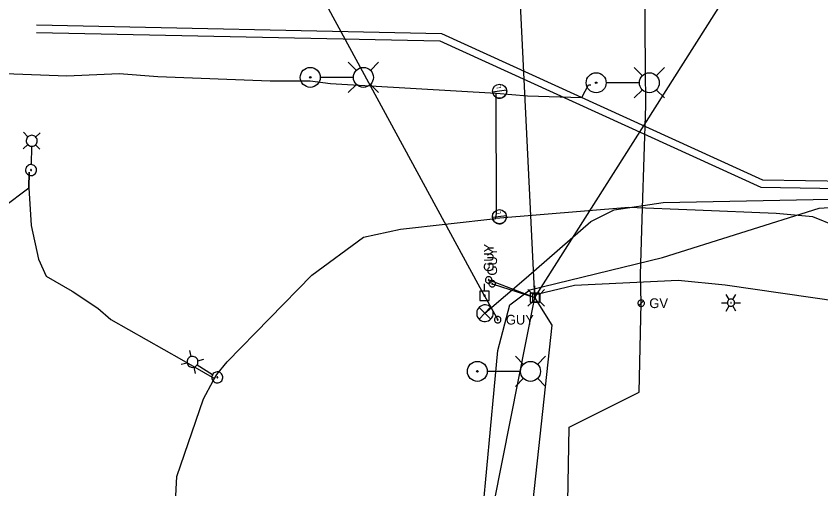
# Model space of a CAD drawing. Extents: x 596028 to 606371, y 330010 to 403088.
# Drawn here: x 604256.6 to 604575.9, y 349762.5 to 349950 of the extents above; entities that cross this region are included whole.
import ezdxf

# ---------------------------------------------------------------- set-up
doc = ezdxf.new("R2010")
doc.units = 0
for name, color, linetype in [('E_LTG', 7, 'Continuous'), ('E_LTG_CID', 7, 'Continuous'), ('E_UTL_E_UG', 7, 'Continuous'), ('E_UTL_EGuyWire', 7, 'Continuous'), ('E_UTL_EPowerPole', 7, 'Continuous'), ('E_UTL_G', 7, 'Continuous'), ('E_UTL_G_UG', 7, 'Continuous'), ('E_UTL_Overhead', 7, 'Continuous'), ('E_UTL_T', 7, 'Continuous'), ('E_UTL_T_UG', 7, 'Continuous')]:
    doc.layers.add(name, color=color, linetype=linetype)

# ---------------------------------------------------------------- blocks, each defined once
blk = doc.blocks.new('_U272')
at = {"layer": 'E_LTG'}
blk.add_lwpolyline([(0.001, -0.171), (0.001, 0.172)], dxfattribs=at)
blk.add_circle((0.001, 0), 0.171, dxfattribs=at)
blk.add_arc((0.001, 0), 0.171, 90, 270, dxfattribs=at)
blk.add_text('L', height=0.108, dxfattribs=at).set_placement((0.066, -0.042))
blk = doc.blocks.new('ACAD_PROXY_ENTITY_15')
at = {"layer": 'E_LTG'}
for points in [[(1843663.8, 1030159.59), (1843660.17, 1030165.87)], [(1843668.16, 1030159.59), (1843671.79, 1030165.87)], [(1843654.37, 1030155.82), (1843661.62, 1030155.82)], [(1843660.17, 1030145.76), (1843663.8, 1030152.04)], [(1843670.34, 1030155.82), (1843670.26, 1030156.64), (1843670.02, 1030157.44), (1843669.64, 1030158.17), (1843669.13, 1030158.82), (1843668.51, 1030159.36), (1843667.79, 1030159.78), (1843667.01, 1030160.05), (1843666.19, 1030160.17), (1843665.36, 1030160.13), (1843664.56, 1030159.93), (1843663.8, 1030159.59), (1843663.13, 1030159.11), (1843662.56, 1030158.51), (1843662.11, 1030157.81), (1843661.8, 1030157.04), (1843661.64, 1030156.23), (1843661.64, 1030155.4), (1843661.8, 1030154.59), (1843662.11, 1030153.82), (1843662.56, 1030153.12), (1843663.13, 1030152.52), (1843663.8, 1030152.04), (1843664.56, 1030151.7), (1843665.36, 1030151.51), (1843666.19, 1030151.47), (1843667.01, 1030151.58), (1843667.79, 1030151.85), (1843668.51, 1030152.27), (1843669.13, 1030152.81), (1843669.64, 1030153.46), (1843670.02, 1030154.2), (1843670.26, 1030154.99), (1843670.34, 1030155.82)], [(1843670.34, 1030155.82), (1843670.26, 1030156.64), (1843670.02, 1030157.44), (1843669.64, 1030158.17), (1843669.13, 1030158.82), (1843668.51, 1030159.36), (1843667.79, 1030159.78), (1843667.01, 1030160.05), (1843666.19, 1030160.17), (1843665.36, 1030160.13), (1843664.56, 1030159.93), (1843663.8, 1030159.59), (1843663.13, 1030159.11), (1843662.56, 1030158.51), (1843662.11, 1030157.81), (1843661.8, 1030157.04), (1843661.64, 1030156.23), (1843661.64, 1030155.4), (1843661.8, 1030154.59), (1843662.11, 1030153.82), (1843662.56, 1030153.12), (1843663.13, 1030152.52), (1843663.8, 1030152.04), (1843664.56, 1030151.7), (1843665.36, 1030151.51), (1843666.19, 1030151.47), (1843667.01, 1030151.58), (1843667.79, 1030151.85), (1843668.51, 1030152.27), (1843669.13, 1030152.81), (1843669.64, 1030153.46), (1843670.02, 1030154.2), (1843670.26, 1030154.99), (1843670.34, 1030155.82)], [(1843670.34, 1030155.82), (1843670.26, 1030156.64), (1843670.02, 1030157.44), (1843669.64, 1030158.17), (1843669.13, 1030158.82), (1843668.51, 1030159.36), (1843667.79, 1030159.78), (1843667.01, 1030160.05), (1843666.19, 1030160.17), (1843665.36, 1030160.13), (1843664.56, 1030159.93), (1843663.8, 1030159.59), (1843663.13, 1030159.11), (1843662.56, 1030158.51), (1843662.11, 1030157.81), (1843661.8, 1030157.04), (1843661.64, 1030156.23), (1843661.64, 1030155.4), (1843661.8, 1030154.59), (1843662.11, 1030153.82), (1843662.56, 1030153.12), (1843663.13, 1030152.52), (1843663.8, 1030152.04), (1843664.56, 1030151.7), (1843665.36, 1030151.51), (1843666.19, 1030151.47), (1843667.01, 1030151.58), (1843667.79, 1030151.85), (1843668.51, 1030152.27), (1843669.13, 1030152.81), (1843669.64, 1030153.46), (1843670.02, 1030154.2), (1843670.26, 1030154.99), (1843670.34, 1030155.82)], [(1843666.34, 1030155.82), (1843666.34, 1030155.88), (1843666.32, 1030155.95), (1843666.29, 1030156.01), (1843666.24, 1030156.07), (1843666.19, 1030156.11), (1843666.13, 1030156.15), (1843666.07, 1030156.17), (1843666, 1030156.18), (1843665.93, 1030156.18), (1843665.86, 1030156.16), (1843665.8, 1030156.13), (1843665.74, 1030156.09), (1843665.69, 1030156.04), (1843665.66, 1030155.98), (1843665.63, 1030155.92), (1843665.62, 1030155.85), (1843665.62, 1030155.78), (1843665.63, 1030155.71), (1843665.66, 1030155.65), (1843665.69, 1030155.59), (1843665.74, 1030155.54), (1843665.8, 1030155.5), (1843665.86, 1030155.47), (1843665.93, 1030155.46), (1843666, 1030155.45), (1843666.07, 1030155.46), (1843666.13, 1030155.49), (1843666.19, 1030155.52), (1843666.24, 1030155.57), (1843666.29, 1030155.62), (1843666.32, 1030155.68), (1843666.34, 1030155.75), (1843666.34, 1030155.82)], [(1843671.79, 1030145.76), (1843668.16, 1030152.04)], [(1843670.34, 1030155.82), (1843677.59, 1030155.82)]]:
    blk.add_lwpolyline(points, dxfattribs=at)

msp = doc.modelspace()

# ---------------------------------------------------------------- linework, layer by layer
at = {"layer": 'E_LTG'}
for points in [[(604391.68, 349928.5), (604388.45, 349931.73)], [(604397.22, 349928.5), (604400.45, 349931.73)], [(604505.11, 349926.36), (604501.88, 349929.59)], [(604510.65, 349926.36), (604513.88, 349929.59)], [(604390.42, 349925.73), (604377.37, 349925.73)], [(604391.68, 349922.96), (604388.45, 349919.73)], [(604397.22, 349922.96), (604400.45, 349919.73)], [(604503.85, 349923.59), (604490.8, 349923.59)], [(604505.11, 349920.82), (604501.88, 349917.59)], [(604510.65, 349920.82), (604513.88, 349917.59)], [(604261.35, 349902.12), (604259.62, 349903.93)], [(604262.89, 349902.73), (604262.48, 349902.7), (604262.08, 349902.59), (604261.71, 349902.41), (604261.38, 349902.16), (604261.1, 349901.86), (604260.88, 349901.51), (604260.74, 349901.12), (604260.67, 349900.71), (604260.68, 349900.3), (604260.77, 349899.89), (604260.93, 349899.51), (604261.16, 349899.17), (604261.46, 349898.88), (604261.8, 349898.65), (604262.18, 349898.48), (604262.58, 349898.4), (604263, 349898.39), (604263.41, 349898.45), (604263.79, 349898.6), (604264.15, 349898.81), (604264.45, 349899.09), (604264.7, 349899.42), (604264.88, 349899.8), (604264.99, 349900.2), (604265.02, 349900.61), (604264.97, 349901.02), (604264.84, 349901.41), (604264.64, 349901.78), (604264.38, 349902.09), (604264.06, 349902.36), (604263.7, 349902.56), (604263.3, 349902.68), (604262.89, 349902.73)], [(604264.4, 349902.04), (604266.22, 349903.78)], [(604261.28, 349899.07), (604259.46, 349897.33)], [(604264.33, 349899), (604266.06, 349897.18)], [(604262.79, 349898.34), (604262.62, 349891.17)], [(604262.62, 349891.13), (604262.21, 349891.1), (604261.81, 349890.99), (604261.44, 349890.81), (604261.11, 349890.56), (604260.83, 349890.26), (604260.61, 349889.9), (604260.47, 349889.52), (604260.4, 349889.11), (604260.41, 349888.7), (604260.5, 349888.29), (604260.66, 349887.91), (604260.89, 349887.57), (604261.19, 349887.28), (604261.53, 349887.05), (604261.91, 349886.88), (604262.31, 349886.79), (604262.73, 349886.79), (604263.13, 349886.85), (604263.52, 349887), (604263.87, 349887.21), (604264.18, 349887.49), (604264.43, 349887.82), (604264.61, 349888.2), (604264.72, 349888.6), (604264.75, 349889.01), (604264.7, 349889.42), (604264.57, 349889.81), (604264.37, 349890.18), (604264.11, 349890.49), (604263.79, 349890.76), (604263.43, 349890.96), (604263.03, 349891.08), (604262.62, 349891.13)], [(604262.57, 349889.12), (604262.54, 349889.12), (604262.51, 349889.11), (604262.48, 349889.1), (604262.46, 349889.08), (604262.44, 349889.05), (604262.42, 349889.03), (604262.41, 349889), (604262.4, 349888.97), (604262.4, 349888.94), (604262.41, 349888.9), (604262.42, 349888.88), (604262.44, 349888.85), (604262.46, 349888.83), (604262.49, 349888.81), (604262.52, 349888.8), (604262.55, 349888.79), (604262.58, 349888.79), (604262.61, 349888.79), (604262.64, 349888.81), (604262.67, 349888.82), (604262.69, 349888.84), (604262.71, 349888.87), (604262.73, 349888.9), (604262.73, 349888.93), (604262.74, 349888.96), (604262.73, 349888.99), (604262.72, 349889.02), (604262.71, 349889.05), (604262.69, 349889.07), (604262.66, 349889.09), (604262.64, 349889.11), (604262.61, 349889.12), (604262.57, 349889.12)], [(604326.16, 349814.95), (604325.59, 349817.4)], [(604324.54, 349812.37), (604322.1, 349811.8)], [(604324.8, 349814.01), (604324.61, 349813.64), (604324.5, 349813.24), (604324.47, 349812.83), (604324.51, 349812.42), (604324.63, 349812.02), (604324.83, 349811.66), (604325.09, 349811.33), (604325.41, 349811.07), (604325.77, 349810.86), (604326.16, 349810.73), (604326.57, 349810.68), (604326.98, 349810.71), (604327.38, 349810.81), (604327.76, 349810.99), (604328.09, 349811.23), (604328.37, 349811.53), (604328.59, 349811.88), (604328.74, 349812.27), (604328.81, 349812.68), (604328.81, 349813.09), (604328.72, 349813.5), (604328.56, 349813.88), (604328.34, 349814.22), (604328.05, 349814.52), (604327.71, 349814.75), (604327.33, 349814.92), (604326.93, 349815.01), (604326.51, 349815.03), (604326.1, 349814.96), (604325.71, 349814.82), (604325.36, 349814.61), (604325.05, 349814.34), (604324.8, 349814.01)], [(604328.74, 349813.34), (604331.19, 349813.91)], [(604457.97, 349811.88), (604454.74, 349815.11)], [(604463.51, 349811.88), (604466.74, 349815.11)], [(604327.13, 349810.76), (604327.69, 349808.31)], [(604328.52, 349811.68), (604334.61, 349807.88)], [(604456.72, 349809.11), (604443.67, 349809.11)], [(604334.64, 349807.86), (604334.46, 349807.49), (604334.34, 349807.09), (604334.31, 349806.68), (604334.36, 349806.27), (604334.48, 349805.87), (604334.67, 349805.51), (604334.93, 349805.19), (604335.25, 349804.92), (604335.61, 349804.72), (604336, 349804.59), (604336.41, 349804.54), (604336.82, 349804.56), (604337.22, 349804.66), (604337.6, 349804.84), (604337.93, 349805.08), (604338.21, 349805.39), (604338.43, 349805.74), (604338.58, 349806.12), (604338.65, 349806.53), (604338.65, 349806.94), (604338.57, 349807.35), (604338.41, 349807.73), (604338.18, 349808.08), (604337.89, 349808.37), (604337.55, 349808.61), (604337.17, 349808.77), (604336.77, 349808.87), (604336.35, 349808.88), (604335.95, 349808.82), (604335.56, 349808.68), (604335.2, 349808.47), (604334.89, 349808.19), (604334.64, 349807.86)], [(604336.35, 349806.8), (604336.33, 349806.77), (604336.32, 349806.74), (604336.32, 349806.71), (604336.32, 349806.68), (604336.33, 349806.65), (604336.35, 349806.62), (604336.37, 349806.59), (604336.39, 349806.57), (604336.42, 349806.56), (604336.45, 349806.55), (604336.48, 349806.54), (604336.51, 349806.55), (604336.54, 349806.55), (604336.57, 349806.57), (604336.6, 349806.59), (604336.62, 349806.61), (604336.64, 349806.64), (604336.65, 349806.66), (604336.65, 349806.7), (604336.65, 349806.73), (604336.65, 349806.76), (604336.63, 349806.79), (604336.62, 349806.81), (604336.59, 349806.84), (604336.57, 349806.85), (604336.54, 349806.87), (604336.51, 349806.87), (604336.48, 349806.88), (604336.44, 349806.87), (604336.42, 349806.86), (604336.39, 349806.84), (604336.36, 349806.82), (604336.35, 349806.8)], [(604457.97, 349806.34), (604454.74, 349803.11)], [(604463.51, 349806.34), (604466.74, 349803.11)]]:
    msp.add_lwpolyline(points, dxfattribs=at)
for centre, radius in [((604373.35, 349925.73), 3.96), ((604394.45, 349925.73), 3.96), ((604486.78, 349923.58), 3.96), ((604507.88, 349923.58), 3.96), ((604373.35, 349925.73), 0.303), ((604486.78, 349923.58), 0.303), ((604439.64, 349809.1), 3.96), ((604460.74, 349809.1), 3.96), ((604439.64, 349809.1), 0.303)]:
    msp.add_circle(centre, radius, dxfattribs=at)
at = {"layer": 'E_LTG_CID'}
for points in [[(604208.26, 349961.3), (604215.87, 349930.65), (604216.32, 349929.52), (604217.6, 349929.46), (604238.11, 349927.82), (604276.71, 349926.34), (604297.6, 349927.21), (604312.87, 349926.13), (604357.45, 349924.33), (604373.27, 349924.38), (604381.43, 349923.31), (604447.15, 349919.45)], [(604447.15, 349919.45), (604459.57, 349918.45), (604481.03, 349917.73), (604483.78, 349922.71), (604484.63, 349922.81)], [(604447.04, 349869.75), (604447.19, 349871.72), (604447.15, 349919.45)], [(604204.48, 349830.86), (604211.11, 349837.9), (604231.02, 349858.9), (604261.76, 349881.95), (604261.78, 349888.09)], [(604261.78, 349888.09), (604261.76, 349881.95)], [(604261.76, 349881.95), (604262.59, 349866.94), (604265.59, 349853.59), (604268.61, 349846.85), (604278.83, 349840.92), (604289.04, 349834.16), (604294.2, 349829.61)], [(604581.81, 349866.67), (604572.79, 349870.4), (604558.17, 349871.78), (604526.12, 349873.05), (604499.73, 349874.13), (604447.04, 349869.75)], [(604318.66, 349734.37), (604320.35, 349767.38), (604330.93, 349798.14), (604334.82, 349805.4), (604335.32, 349806.32), (604336.27, 349807.82), (604340.35, 349812.82), (604373.94, 349847.27), (604394.41, 349862.29), (604409.16, 349865.51), (604447.04, 349869.75)], [(604294.18, 349829.64), (604322.2, 349813.75), (604335.32, 349806.32)]]:
    msp.add_lwpolyline(points, dxfattribs=at)
at = {"layer": 'E_UTL_E_UG'}
for points in [[(604462.46, 349838.34), (604463.28, 349839.78), (604478.22, 349843.25), (604519.25, 349845.31), (604537.93, 349843.46), (604583.72, 349836.75), (604590.36, 349840.55), (604591, 349848.98), (604591.61, 349851.76), (604593.73, 349850.66), (604599.03, 349850.34), (604601.78, 349851.47)], [(604478.87, 349505.98), (604435.13, 349510.7), (604469.32, 349827.39), (604462.46, 349838.34)]]:
    msp.add_lwpolyline(points, dxfattribs=at)
at = {"layer": 'E_UTL_EGuyWire'}
for p, q in [((604462.46, 349838.34), (604454.82, 349992.91)), ((604444.15, 349845.36), (604462.46, 349838.34)), ((604445.54, 349843.87), (604462.46, 349838.34)), ((604442.52, 349839.11), (604447.73, 349829.6))]:
    msp.add_line(p, q, dxfattribs=at)
for points in [[(604444.15, 349846.64), (604443.91, 349846.62), (604443.68, 349846.55), (604443.46, 349846.44), (604443.27, 349846.29), (604443.11, 349846.1), (604442.99, 349845.89), (604442.91, 349845.66), (604442.87, 349845.42), (604442.88, 349845.18), (604442.94, 349844.94), (604443.04, 349844.72), (604443.18, 349844.52), (604443.36, 349844.35), (604443.57, 349844.22), (604443.79, 349844.13), (604444.03, 349844.08), (604444.28, 349844.08), (604444.52, 349844.13), (604444.74, 349844.22), (604444.95, 349844.35), (604445.12, 349844.52), (604445.27, 349844.72), (604445.37, 349844.94), (604445.42, 349845.18), (604445.44, 349845.42), (604445.4, 349845.66), (604445.32, 349845.89), (604445.2, 349846.1), (604445.04, 349846.29), (604444.85, 349846.44), (604444.63, 349846.55), (604444.4, 349846.62), (604444.15, 349846.64)], [(604444.15, 349845.52), (604444.12, 349845.52), (604444.09, 349845.51), (604444.07, 349845.49), (604444.04, 349845.47), (604444.02, 349845.45), (604444.01, 349845.42), (604444, 349845.4), (604443.99, 349845.37), (604444, 349845.34), (604444, 349845.31), (604444.02, 349845.28), (604444.03, 349845.25), (604444.05, 349845.23), (604444.08, 349845.22), (604444.11, 349845.2), (604444.14, 349845.2), (604444.17, 349845.2), (604444.2, 349845.2), (604444.23, 349845.22), (604444.25, 349845.23), (604444.28, 349845.25), (604444.29, 349845.28), (604444.31, 349845.31), (604444.31, 349845.34), (604444.31, 349845.37), (604444.31, 349845.4), (604444.3, 349845.42), (604444.28, 349845.45), (604444.26, 349845.47), (604444.24, 349845.49), (604444.21, 349845.51), (604444.18, 349845.52), (604444.15, 349845.52)], [(604445.54, 349845.15), (604445.29, 349845.13), (604445.06, 349845.06), (604444.84, 349844.95), (604444.65, 349844.8), (604444.49, 349844.61), (604444.37, 349844.4), (604444.29, 349844.17), (604444.25, 349843.93), (604444.26, 349843.69), (604444.32, 349843.45), (604444.42, 349843.23), (604444.57, 349843.03), (604444.74, 349842.86), (604444.95, 349842.73), (604445.17, 349842.64), (604445.41, 349842.59), (604445.66, 349842.59), (604445.9, 349842.64), (604446.12, 349842.73), (604446.33, 349842.86), (604446.5, 349843.03), (604446.65, 349843.23), (604446.75, 349843.45), (604446.81, 349843.69), (604446.82, 349843.93), (604446.78, 349844.17), (604446.7, 349844.4), (604446.58, 349844.61), (604446.42, 349844.8), (604446.23, 349844.95), (604446.01, 349845.06), (604445.78, 349845.13), (604445.54, 349845.15)], [(604445.54, 349844.03), (604445.5, 349844.03), (604445.48, 349844.02), (604445.45, 349844), (604445.42, 349843.99), (604445.4, 349843.96), (604445.39, 349843.94), (604445.38, 349843.91), (604445.37, 349843.88), (604445.38, 349843.85), (604445.38, 349843.82), (604445.4, 349843.79), (604445.41, 349843.76), (604445.44, 349843.74), (604445.46, 349843.73), (604445.49, 349843.72), (604445.52, 349843.71), (604445.55, 349843.71), (604445.58, 349843.72), (604445.61, 349843.73), (604445.63, 349843.74), (604445.66, 349843.76), (604445.67, 349843.79), (604445.69, 349843.82), (604445.69, 349843.85), (604445.7, 349843.88), (604445.69, 349843.91), (604445.68, 349843.94), (604445.67, 349843.96), (604445.65, 349843.99), (604445.62, 349844), (604445.59, 349844.02), (604445.57, 349844.03), (604445.54, 349844.03)], [(604449.02, 349829.6), (604448.99, 349829.84), (604448.92, 349830.07), (604448.81, 349830.29), (604448.66, 349830.48), (604448.48, 349830.64), (604448.27, 349830.76), (604448.03, 349830.84), (604447.79, 349830.88), (604447.55, 349830.87), (604447.31, 349830.81), (604447.09, 349830.71), (604446.89, 349830.56), (604446.72, 349830.39), (604446.59, 349830.18), (604446.5, 349829.96), (604446.45, 349829.72), (604446.45, 349829.47), (604446.5, 349829.23), (604446.59, 349829.01), (604446.72, 349828.8), (604446.89, 349828.63), (604447.09, 349828.48), (604447.31, 349828.38), (604447.55, 349828.32), (604447.79, 349828.31), (604448.03, 349828.35), (604448.27, 349828.43), (604448.48, 349828.55), (604448.66, 349828.71), (604448.81, 349828.9), (604448.92, 349829.12), (604448.99, 349829.35), (604449.02, 349829.6)], [(604447.89, 349829.6), (604447.89, 349829.63), (604447.88, 349829.65), (604447.87, 349829.68), (604447.85, 349829.71), (604447.83, 349829.73), (604447.8, 349829.74), (604447.77, 349829.75), (604447.74, 349829.76), (604447.71, 349829.75), (604447.68, 349829.75), (604447.65, 349829.73), (604447.63, 349829.72), (604447.61, 349829.69), (604447.59, 349829.67), (604447.58, 349829.64), (604447.57, 349829.61), (604447.57, 349829.58), (604447.58, 349829.55), (604447.59, 349829.52), (604447.61, 349829.5), (604447.63, 349829.47), (604447.65, 349829.46), (604447.68, 349829.44), (604447.71, 349829.44), (604447.74, 349829.43), (604447.77, 349829.44), (604447.8, 349829.45), (604447.83, 349829.46), (604447.85, 349829.48), (604447.87, 349829.51), (604447.88, 349829.54), (604447.89, 349829.56), (604447.89, 349829.6)]]:
    msp.add_lwpolyline(points, dxfattribs=at)
at = {"layer": 'E_UTL_EPowerPole'}
for points in [[(604444.33, 349840.96), (604440.64, 349840.96)], [(604440.64, 349840.96), (604440.64, 349837.27)], [(604442.48, 349840.96), (604442.48, 349843.87)], [(604444.33, 349837.27), (604444.33, 349840.96)], [(604462.43, 349840.18), (604462.43, 349843.09)], [(604442.75, 349839.11), (604442.75, 349839.16), (604442.74, 349839.2), (604442.72, 349839.24), (604442.69, 349839.28), (604442.65, 349839.31), (604442.62, 349839.33), (604442.57, 349839.35), (604442.53, 349839.35), (604442.48, 349839.35), (604442.44, 349839.34), (604442.4, 349839.32), (604442.36, 349839.29), (604442.33, 349839.26), (604442.3, 349839.22), (604442.29, 349839.18), (604442.28, 349839.14), (604442.28, 349839.09), (604442.29, 349839.05), (604442.3, 349839), (604442.33, 349838.97), (604442.36, 349838.93), (604442.4, 349838.91), (604442.44, 349838.89), (604442.48, 349838.88), (604442.53, 349838.88), (604442.57, 349838.88), (604442.62, 349838.9), (604442.65, 349838.92), (604442.69, 349838.95), (604442.72, 349838.99), (604442.74, 349839.03), (604442.75, 349839.07), (604442.75, 349839.11)], [(604464.27, 349840.18), (604460.59, 349840.18)], [(604460.59, 349840.18), (604460.59, 349836.49)], [(604462.7, 349838.34), (604462.7, 349838.39), (604462.68, 349838.43), (604462.66, 349838.47), (604462.63, 349838.5), (604462.6, 349838.53), (604462.56, 349838.56), (604462.52, 349838.57), (604462.47, 349838.58), (604462.43, 349838.58), (604462.38, 349838.57), (604462.34, 349838.55), (604462.3, 349838.52), (604462.27, 349838.49), (604462.25, 349838.45), (604462.23, 349838.41), (604462.22, 349838.36), (604462.22, 349838.32), (604462.23, 349838.27), (604462.25, 349838.23), (604462.27, 349838.19), (604462.3, 349838.16), (604462.34, 349838.13), (604462.38, 349838.11), (604462.43, 349838.1), (604462.47, 349838.1), (604462.52, 349838.11), (604462.56, 349838.12), (604462.6, 349838.15), (604462.63, 349838.18), (604462.66, 349838.21), (604462.68, 349838.25), (604462.7, 349838.29), (604462.7, 349838.34)], [(604464.27, 349836.49), (604464.27, 349840.18)], [(604440.64, 349837.27), (604444.33, 349837.27)], [(604460.59, 349836.49), (604464.27, 349836.49)]]:
    msp.add_lwpolyline(points, dxfattribs=at)
at = {"layer": 'E_UTL_G'}
for points in [[(604505.93, 349836.13), (604505.91, 349836.38), (604505.84, 349836.61), (604505.73, 349836.83), (604505.58, 349837.02), (604505.39, 349837.18), (604505.18, 349837.3), (604504.95, 349837.38), (604504.71, 349837.42), (604504.46, 349837.4), (604504.23, 349837.35), (604504.01, 349837.25), (604503.81, 349837.1), (604503.64, 349836.93), (604503.51, 349836.72), (604503.42, 349836.5), (604503.37, 349836.26), (604503.37, 349836.01), (604503.42, 349835.77), (604503.51, 349835.55), (604503.64, 349835.34), (604503.81, 349835.16), (604504.01, 349835.02), (604504.23, 349834.92), (604504.46, 349834.86), (604504.71, 349834.85), (604504.95, 349834.89), (604505.18, 349834.97), (604505.39, 349835.09), (604505.58, 349835.25), (604505.73, 349835.44), (604505.84, 349835.66), (604505.91, 349835.89), (604505.93, 349836.13)], [(604503.74, 349835.23), (604505.55, 349837.04)]]:
    msp.add_lwpolyline(points, dxfattribs=at)
at = {"layer": 'E_UTL_G_UG'}
for points in [[(604504.65, 349836.13), (604504.4, 349847.54), (604505.16, 349873.83), (604506.5, 349914.62), (604506.33, 349929.59), (604506.03, 349960.73)], [(604458.44, 349230.36), (604458.62, 349564.73), (604501.29, 349611.61), (604473.68, 349653.04), (604476.02, 349786.93), (604503.78, 349800.81), (604504.65, 349836.13)]]:
    msp.add_lwpolyline(points, dxfattribs=at)
at = {"layer": 'E_UTL_Overhead'}
for p, q in [((604442.52, 349839.11), (604354.57, 350001.03)), ((604462.46, 349838.34), (604555.88, 349985.8))]:
    msp.add_line(p, q, dxfattribs=at)
msp.add_lwpolyline([(604494.99, 348355.53), (604494.83, 348462.74), (604497.8, 348607.75), (604375.38, 348800.2), (604377.21, 348948.78), (604379.36, 349092.85), (604380.86, 349222.2), (604382.17, 349247.08), (604392.53, 349369.07), (604406.83, 349500.08), (604417.96, 349607.66), (604419.45, 349623.08), (604427.59, 349665.58), (604430.15, 349675.79), (604462.46, 349838.34)], dxfattribs=at)
at = {"layer": 'E_UTL_T'}
for points in [[(604461.46, 349839.77), (604459.71, 349841.53)], [(604464.56, 349839.77), (604466.31, 349841.53)], [(604464.56, 349839.77), (604461.46, 349839.77)], [(604461.46, 349839.77), (604461.46, 349836.68)], [(604464.56, 349836.68), (604464.56, 349839.77)], [(604445.96, 349832.17), (604445.9, 349832.8), (604445.73, 349833.4), (604445.44, 349833.96), (604445.05, 349834.45), (604444.58, 349834.86), (604444.03, 349835.18), (604443.44, 349835.38), (604442.82, 349835.47), (604442.19, 349835.44), (604441.58, 349835.29), (604441.01, 349835.03), (604440.5, 349834.67), (604440.07, 349834.21), (604439.73, 349833.69), (604439.5, 349833.1), (604439.38, 349832.49), (604439.38, 349831.86), (604439.5, 349831.24), (604439.73, 349830.66), (604440.07, 349830.13), (604440.5, 349829.68), (604441.01, 349829.32), (604441.58, 349829.06), (604442.19, 349828.91), (604442.82, 349828.88), (604443.44, 349828.97), (604444.03, 349829.17), (604444.58, 349829.49), (604445.05, 349829.9), (604445.44, 349830.39), (604445.73, 349830.95), (604445.9, 349831.55), (604445.96, 349832.17)], [(604461.46, 349836.68), (604459.71, 349834.93)], [(604461.46, 349836.68), (604464.56, 349836.68)], [(604464.56, 349836.68), (604466.31, 349834.93)], [(604444.92, 349834.51), (604440.31, 349829.85)], [(604440.31, 349834.46), (604444.97, 349829.81)]]:
    msp.add_lwpolyline(points, dxfattribs=at)
at = {"layer": 'E_UTL_T_UG'}
msp.add_line((604436, 349691.79), (604447.83, 349817.41), dxfattribs=at)
for points in [[(604264.74, 349946.55), (604425.41, 349943.14), (604552.74, 349885.14), (604638.04, 349883.78)], [(604264.68, 349943.55), (604424.73, 349940.15), (604552.07, 349882.15), (604637.99, 349880.78)], [(604442.66, 349832.17), (604458.97, 349846.2), (604484.65, 349868.52), (604493.97, 349873.14), (604513.35, 349876.08), (604579.46, 349877.45), (604620.7, 349878), (604636.71, 349883.1), (604648.72, 349878.82), (604651.26, 349875.93)], [(604447.83, 349817.41), (604452.55, 349835.45), (604460.41, 349841.44), (604513.09, 349854.32), (604575.2, 349873.88), (604648.72, 349878.82)]]:
    msp.add_lwpolyline(points, dxfattribs=at)

# ---------------------------------------------------------------- block references
at = {"layer": 'E_LTG', "xscale": 0.32808333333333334, "yscale": 0.32808333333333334}
msp.add_blockref('ACAD_PROXY_ENTITY_15', (-335.8, 11859.38), dxfattribs=at)
at = {"layer": 'E_LTG_CID', "xscale": 16.404166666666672, "yscale": 16.404166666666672, "rotation": 97.82095686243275}
for p in [(604448.48, 349920.21), (604448.41, 349870.44)]:
    msp.add_blockref('_U272', p, dxfattribs=at)

# ---------------------------------------------------------------- texts
at = {"layer": 'E_UTL_EGuyWire'}
for p in [(604446.08, 349848.57), (604447.46, 349847.08)]:
    msp.add_text('GUY', height=3.85, rotation=90, dxfattribs=at).set_placement(p)
msp.add_text('GUY', height=3.85, dxfattribs=at).set_placement((604450.94, 349827.67))
at = {"layer": 'E_UTL_G'}
msp.add_text('GV', height=3.85, dxfattribs=at).set_placement((604507.86, 349834.21))

doc.saveas('drawing.dxf')
